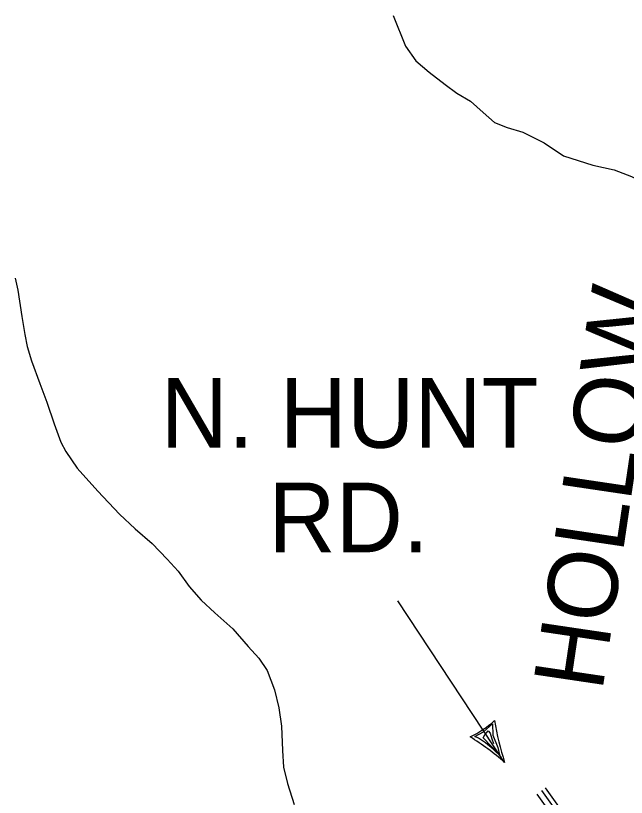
# Model space of a CAD drawing. Extents: x 1788175 to 1969470, y 584502 to 738744.
# Drawn here: x 1947683 to 1950925, y 603788 to 607938 of the extents above; entities that cross this region are included whole.
import ezdxf

# ---------------------------------------------------------------- set-up
doc = ezdxf.new("R2010")
doc.units = 0
for name, color, linetype in [('DESIGN - ROW - Right-of-Way and Easement Labels', 7, 'Continuous'), ('DESIGN - TRANSPORTATION - Text', 7, 'Continuous'), ('SURVEY - TRANSPORTATION - Roads', 7, 'Continuous')]:
    doc.layers.add(name, color=color, linetype=linetype)

msp = doc.modelspace()

# ---------------------------------------------------------------- linework, layer by layer
at = {"layer": 'DESIGN - ROW - Right-of-Way and Easement Labels'}
for p, q in [((1950279.1, 603973.7), (1949711.7, 604831.9)), ((1950166.9, 604135.9), (1950213.7, 604178.3)), ((1950213.7, 604178.3), (1950216.8, 604118.1)), ((1950121.3, 604110.8), (1950166.9, 604135.9)), ((1950165.8, 604104.8), (1950173.5, 604120)), ((1950173.5, 604120), (1950191.6, 604140.8)), ((1950191.6, 604140.8), (1950201.5, 604129.6)), ((1950201.5, 604129.6), (1950211.1, 604097.8)), ((1950140, 604101.6), (1950121.3, 604110.8)), ((1950176.9, 604076.6), (1950140, 604101.6)), ((1950251.9, 604013.1), (1950165.8, 604104.8)), ((1950211.1, 604097.8), (1950219.3, 604074)), ((1950216.8, 604118.1), (1950242.4, 604052.5)), ((1950217.7, 604043.8), (1950176.9, 604076.6)), ((1950259.8, 604003.1), (1950217.7, 604043.8)), ((1950242.4, 604052.5), (1950251.9, 604013.1))]:
    msp.add_line(p, q, dxfattribs=at)
for centre, radius, start, end in [((1949870.5, 604591.7), 532.3, 295.0406, 311.899), ((1951596.2, 604406.4), 1386.4, 188.7491, 198.1876), ((1949266, 602797.6), 1552.3, 49.2574, 57.6852)]:
    msp.add_arc(centre, radius, start, end, dxfattribs=at)
at = {"layer": 'DESIGN - TRANSPORTATION - Text'}
for points in [[(1949686.6, 607938.2), (1949753.1, 607776.1), (1949807.3, 607698.1), (1949877.6, 607638.3), (1949963.8, 607572.4), (1950026, 607526.5), (1950098.2, 607484.7), (1950164.4, 607424.8), (1950224.6, 607370.9), (1950292.7, 607345), (1950374.9, 607319.2), (1950489.1, 607263.5), (1950591.4, 607193.7), (1950747.7, 607144.1), (1950859.8, 607120.4), (1950952, 607084.6), (1951008.1, 607056.8), (1951062.3, 607022.9), (1951103, 607012.8)], [(1947679.3, 606544.6), (1947694.6, 606480.5), (1947715.2, 606340.3), (1947732.2, 606246.1), (1947743.6, 606182), (1947766.8, 606105.7), (1947811.6, 605985.3), (1947848.5, 605886.9), (1947887.4, 605770.5), (1947922.4, 605674.1), (1947949.8, 605623.9), (1948008.9, 605535.3), (1948119.6, 605414.2), (1948234.3, 605291), (1948317.5, 605214.2), (1948406.7, 605135.3), (1948487.8, 605052.5), (1948545.1, 604988), (1948604.3, 604907.4), (1948667.5, 604834.8), (1948740.8, 604768), (1948835.9, 604683.1), (1948916.9, 604588.3), (1948974.2, 604527.7), (1949017.6, 604461.3), (1949056.5, 604358.9), (1949079.5, 604262.7), (1949094.5, 604166.5), (1949099.2, 604036.5), (1949104.3, 603948.4), (1949125.5, 603862.2), (1949162.3, 603749.8)]]:
    msp.add_lwpolyline(points, dxfattribs=at)
at = {"layer": 'SURVEY - TRANSPORTATION - Roads'}
for points in [[(1950494.6, 603837.9), (1950600.2, 603690.1), (1950709.1, 603547.9), (1950782.6, 603422.6), (1950816, 603365.6), (1950852.4, 603314.7), (1950892.4, 603252.2), (1950927.2, 603208.9), (1950959.9, 603161), (1951002, 603076.9), (1951040.7, 602997.4), (1951133.2, 602821.9), (1951157.3, 602770.7), (1951183.4, 602737.4), (1951225.6, 602681.2), (1951406.8, 602500.2), (1951461, 602440.4), (1951502.7, 602382.1), (1951533.8, 602333.4), (1951570.5, 602274.1), (1951613.5, 602211), (1951642.9, 602172.1), (1951709.1, 602101.7)], [(1950449.3, 603805.6), (1950555.4, 603656.9), (1950662.8, 603516.8), (1950734.5, 603394.4), (1950769.2, 603335.3), (1950806.3, 603283.4), (1950847.1, 603219.7), (1950882.4, 603175.7), (1950911.8, 603132.7), (1950952, 603052.3), (1950991, 602972.2), (1951083.3, 602797.1), (1951109.5, 602741.3), (1951139.1, 602703.5), (1951183.4, 602644.6), (1951366.4, 602461.8), (1951417.6, 602405.4), (1951456.5, 602350.9), (1951486.6, 602303.7), (1951523.7, 602243.8), (1951568.2, 602178.5), (1951600.3, 602136.1), (1951668.5, 602063.6)], [(1950474.5, 603823.6), (1950580.3, 603675.4), (1950688.6, 603534.1), (1950761.3, 603410.1), (1950795.2, 603352.1), (1950831.9, 603300.8), (1950872.3, 603237.8), (1950907.3, 603194.2), (1950938.6, 603148.5), (1950979.8, 603066), (1951018.7, 602986.2), (1951111.1, 602810.9), (1951136.1, 602757.7), (1951163.7, 602722.4), (1951206.9, 602665), (1951388.9, 602483.2), (1951441.7, 602424.9), (1951482.2, 602368.2), (1951512.9, 602320.2), (1951549.7, 602260.6), (1951593.4, 602196.6), (1951624, 602156.1), (1951691.1, 602084.8)]]:
    msp.add_lwpolyline(points, dxfattribs=at)

# ---------------------------------------------------------------- texts
at = {"layer": 'DESIGN - ROW - Right-of-Way and Easement Labels'}
msp.add_text('HOLLOW', height=370, rotation=81.5565, dxfattribs=at).set_placement((1950797.1, 604345.4))
for s, p in [('N. HUNT', (1948452.8, 605644)), ('RD.', (1949024, 605089))]:
    msp.add_text(s, height=370, dxfattribs=at).set_placement(p)

doc.saveas('drawing.dxf')
